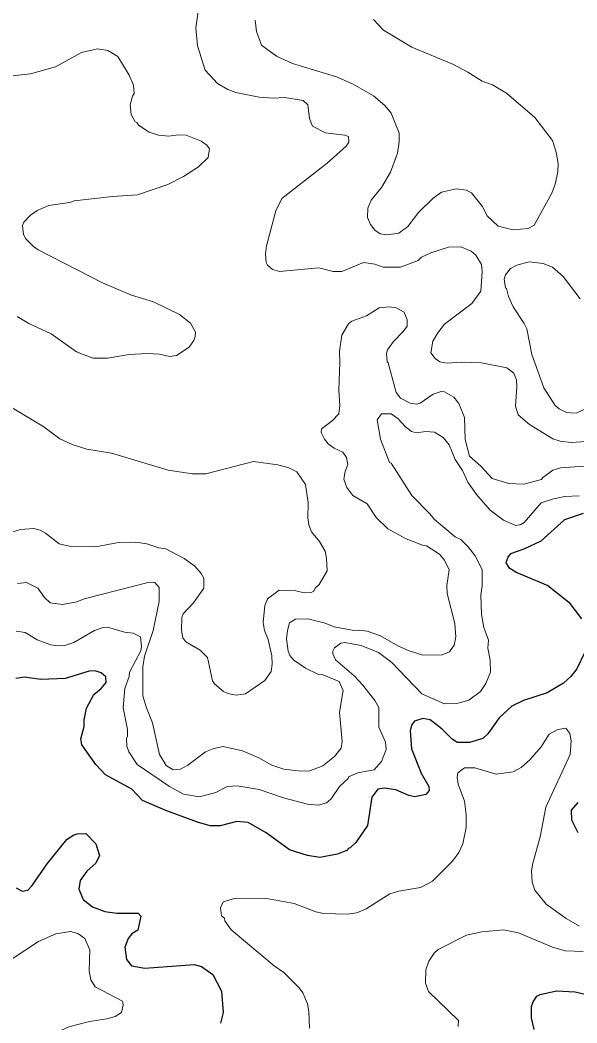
# Model space of a CAD drawing. Extents: x 447.8 to 473.9, y 7733.1 to 7760.8.
# Drawn here: x 464.617 to 466.08, y 7747.84 to 7750.473 of the extents above; entities that cross this region are included whole.
import ezdxf

# ---------------------------------------------------------------- set-up
doc = ezdxf.new("R2010")
doc.units = 0
doc.header["$LTSCALE"] = 0.032
doc.layers.add('1', color=7, linetype='Continuous', lineweight=25)
doc.layers.add('2', color=7, linetype='Continuous', lineweight=13)

msp = doc.modelspace()

# ---------------------------------------------------------------- linework, layer by layer
at = {"layer": '1'}
for points in [[(466.0961, 7749.1775), (466.0471, 7749.1608), (465.9852, 7749.1051), (465.9405, 7749.0839), (465.9056, 7749.0719), (465.8992, 7749.0648), (465.8928, 7749.0481), (465.9006, 7749.0354), (465.9222, 7749.0225), (466.0032, 7748.9883), (466.0589, 7748.9444), (466.0917, 7748.901)], [(466.0999, 7748.812), (466.0799, 7748.7697), (466.0641, 7748.7498), (466.0448, 7748.7321), (466.0019, 7748.7065), (465.9397, 7748.6864), (465.9093, 7748.6718), (465.8757, 7748.6414), (465.846, 7748.5989), (465.8331, 7748.587), (465.7976, 7748.5759), (465.7657, 7748.5767), (465.7514, 7748.5858), (465.7255, 7748.6117), (465.6947, 7748.6357), (465.6755, 7748.6392), (465.6531, 7748.6319), (465.6452, 7748.6217), (465.6418, 7748.6068), (465.6449, 7748.5598), (465.6709, 7748.4962), (465.6911, 7748.4604), (465.6914, 7748.4502), (465.6828, 7748.4402), (465.6539, 7748.4334), (465.6379, 7748.4375)], [(465.5295, 7748.3583), (465.4991, 7748.3134), (465.4842, 7748.2996), (465.4793, 7748.2984), (465.4772, 7748.294), (465.4513, 7748.2829), (465.4042, 7748.2745), (465.3722, 7748.2794), (465.3248, 7748.2944), (465.2636, 7748.3391), (465.2167, 7748.3666), (465.1866, 7748.369), (465.1429, 7748.3578), (465.1164, 7748.3578), (465.0832, 7748.3669), (464.9998, 7748.3974), (464.9389, 7748.4238), (464.9108, 7748.454), (464.8416, 7748.4912), (464.8159, 7748.5183), (464.7794, 7748.5703), (464.777, 7748.586), (464.7857, 7748.6184), (464.7859, 7748.6358), (464.7915, 7748.6667), (464.8109, 7748.7026), (464.8304, 7748.7183), (464.8433, 7748.734), (464.8424, 7748.7484), (464.8303, 7748.7595), (464.8146, 7748.7642), (464.7985, 7748.7634), (464.7358, 7748.7446), (464.6716, 7748.7419), (464.6284, 7748.7474), (464.6056, 7748.7441)], [(465.6379, 7748.4375), (465.6046, 7748.4524), (465.5737, 7748.4564), (465.5571, 7748.4541), (465.5408, 7748.4329), (465.5295, 7748.3583)], [(466.0835, 7748.3388), (466.0668, 7748.3728), (466.0659, 7748.3984), (466.0828, 7748.4186)], [(464.6071, 7748.195), (464.6222, 7748.1864), (464.6378, 7748.1886), (464.6491, 7748.2005), (464.6885, 7748.2573), (464.7398, 7748.3215), (464.7562, 7748.333), (464.767, 7748.3367), (464.7897, 7748.3377), (464.8162, 7748.3105), (464.8257, 7748.2799), (464.8159, 7748.2592), (464.7924, 7748.2388), (464.7746, 7748.2143), (464.7714, 7748.1912), (464.7828, 7748.1644), (464.807, 7748.1445), (464.8395, 7748.1329)], [(464.8395, 7748.1329), (464.8715, 7748.1279), (464.9273, 7748.1286), (464.9347, 7748.1204), (464.9267, 7748.0839), (464.9105, 7748.0737)], [(464.9105, 7748.0737), (464.9008, 7748.0618), (464.8926, 7748.0388), (464.8964, 7748.007), (464.91, 7747.9897), (464.9449, 7747.9837), (465.0745, 7747.9932), (465.0935, 7747.9883), (465.1237, 7747.9676), (465.1464, 7747.923), (465.1504, 7747.8673), (465.1432, 7747.8393)], [(465.9674, 7747.8229), (465.9602, 7747.8538), (465.9609, 7747.883), (465.9652, 7747.8957), (465.9749, 7747.9106), (465.9837, 7747.9149), (466.0263, 7747.9242), (466.0751, 7747.9218), (466.1497, 7747.9043), (466.2026, 7747.897), (466.235, 7747.8873), (466.2517, 7747.8781), (466.2794, 7747.8558), (466.334, 7747.7923)]]:
    msp.add_lwpolyline(points, dxfattribs=at)
at = {"layer": '2'}
for points in [[(465.1359, 7750.3069), (465.1036, 7750.3411), (465.0828, 7750.4057), (465.0792, 7750.4528), (465.0888, 7750.52)], [(465.5453, 7750.4743), (465.5715, 7750.4467), (465.6458, 7750.4022), (465.7559, 7750.3561), (465.7935, 7750.3365), (465.8308, 7750.3123), (465.8579, 7750.3027), (465.8949, 7750.2812), (465.9695, 7750.2169), (466.0157, 7750.1564), (466.0251, 7750.1266), (466.0306, 7750.0965), (466.0297, 7750.0749), (466.0227, 7750.0423), (466.0142, 7750.0189), (465.9672, 7749.9346), (465.9518, 7749.926), (465.9113, 7749.9221), (465.8728, 7749.9322), (465.8444, 7749.9589), (465.8312, 7749.984), (465.8032, 7750.0192), (465.7891, 7750.0268), (465.7637, 7750.0299), (465.7245, 7750.0215), (465.7025, 7750.0054), (465.6634, 7749.9677), (465.6356, 7749.9309), (465.6118, 7749.9136), (465.5802, 7749.909), (465.5629, 7749.9122), (465.5494, 7749.9211), (465.5375, 7749.9364), (465.5298, 7749.9551), (465.5309, 7749.9796), (465.5393, 7750.0003), (465.5667, 7750.0334), (465.5906, 7750.0741), (465.6082, 7750.124), (465.613, 7750.1529), (465.6129, 7750.176), (465.5917, 7750.2289), (465.5756, 7750.2486), (465.5451, 7750.2742), (465.49, 7750.3059), (465.4485, 7750.3239), (465.3324, 7750.3594), (465.2903, 7750.3783), (465.2517, 7750.4073), (465.2386, 7750.4431), (465.2347, 7750.4732)], [(464.5556, 7750.3226), (464.6443, 7750.3321), (464.71, 7750.3502), (464.7781, 7750.3878), (464.8203, 7750.3971), (464.8477, 7750.3931), (464.8736, 7750.377), (464.9041, 7750.328), (464.9154, 7750.3024), (464.9172, 7750.2801), (464.9125, 7750.2733), (464.9061, 7750.2504), (464.9093, 7750.2247), (464.9196, 7750.2059), (464.9239, 7750.2042), (464.9279, 7750.1973), (464.956, 7750.1789), (464.9806, 7750.1704), (465.0077, 7750.1679), (465.0328, 7750.172), (465.0535, 7750.171), (465.0926, 7750.1554), (465.1078, 7750.1447), (465.1143, 7750.1353), (465.1111, 7750.1118)], [(465.3123, 7750.2696), (465.2816, 7750.2681), (465.2453, 7750.2703), (465.1838, 7750.2828), (465.1626, 7750.2908), (465.1359, 7750.3069)], [(466.1042, 7749.3664), (466.0644, 7749.3639), (466.0356, 7749.3672), (466.0164, 7749.3737), (465.9554, 7749.4116), (465.9258, 7749.4369), (465.9185, 7749.4594), (465.9224, 7749.5098), (465.9208, 7749.5289), (465.9144, 7749.5463), (465.8954, 7749.5599), (465.8291, 7749.5731), (465.777, 7749.5747), (465.7389, 7749.5723), (465.7201, 7749.5761), (465.7075, 7749.5843), (465.6965, 7749.5996), (465.7018, 7749.6297), (465.7143, 7749.6523), (465.7318, 7749.6749), (465.8037, 7749.7293), (465.8277, 7749.7616), (465.831, 7749.8127), (465.8294, 7749.8316), (465.8146, 7749.8562), (465.8022, 7749.8664), (465.7749, 7749.8776), (465.7427, 7749.8768), (465.696, 7749.8623), (465.6712, 7749.8505), (465.6632, 7749.8416), (465.6165, 7749.824), (465.5713, 7749.824), (465.5489, 7749.8321), (465.5193, 7749.8367), (465.4623, 7749.8128), (465.4398, 7749.8132), (465.4021, 7749.8224), (465.2984, 7749.8128), (465.2801, 7749.8181), (465.2668, 7749.8299), (465.2635, 7749.8367), (465.262, 7749.8597), (465.2645, 7749.8806), (465.2889, 7749.9724), (465.3046, 7750.0043), (465.4241, 7750.0975), (465.4738, 7750.1417), (465.4807, 7750.1528), (465.4797, 7750.1669), (465.4703, 7750.171), (465.419, 7750.1771), (465.3854, 7750.1945), (465.3774, 7750.2148), (465.3726, 7750.2509), (465.361, 7750.2622), (465.3123, 7750.2696)], [(465.1111, 7750.1118), (465.0861, 7750.0874), (465.0468, 7750.0627), (465.0054, 7750.0411), (464.9257, 7750.0145), (464.8599, 7750.01)], [(464.8599, 7750.01), (464.7592, 7749.998), (464.7472, 7749.9939), (464.6923, 7749.9862), (464.6623, 7749.973), (464.6449, 7749.9612), (464.6273, 7749.9427), (464.6239, 7749.9334), (464.6262, 7749.9109), (464.6316, 7749.8999), (464.6525, 7749.8786), (464.665, 7749.8698), (464.8333, 7749.7833), (464.9102, 7749.7505), (464.9675, 7749.7329), (465.0358, 7749.6997), (465.0647, 7749.6769), (465.0775, 7749.6536), (465.0774, 7749.6426), (465.0735, 7749.6315), (465.0612, 7749.6145), (465.0281, 7749.5925), (465.0104, 7749.5894), (464.9836, 7749.5962), (464.9519, 7749.598), (464.9041, 7749.5947), (464.8471, 7749.5857), (464.808, 7749.5852), (464.7651, 7749.6019), (464.6985, 7749.6496), (464.6404, 7749.6761), (464.6099, 7749.6951)], [(466.0881, 7749.7408), (466.044, 7749.8002), (466.0153, 7749.8239), (465.9914, 7749.8337), (465.9544, 7749.8383), (465.9219, 7749.8291), (465.905, 7749.8208), (465.8925, 7749.8039), (465.8888, 7749.7926), (465.892, 7749.7698), (465.895, 7749.7685), (465.9005, 7749.7471), (465.9126, 7749.72), (465.9416, 7749.6764), (465.9479, 7749.6623), (465.9617, 7749.5947), (465.9932, 7749.5075), (466.0224, 7749.4611), (466.0335, 7749.4519), (466.0523, 7749.4425), (466.0779, 7749.4409), (466.114, 7749.4575)], [(464.7284, 7748.9383), (464.7658, 7748.9456), (464.7854, 7748.9534), (464.957, 7748.9974), (464.971, 7748.9961), (464.9829, 7748.9836), (464.9829, 7748.9467), (464.967, 7748.8703), (464.9437, 7748.803), (464.9397, 7748.7749), (464.9397, 7748.6989), (464.949, 7748.6671), (464.9654, 7748.6277), (464.9834, 7748.5446), (465.0013, 7748.5162), (465.0194, 7748.5046), (465.0381, 7748.506), (465.0575, 7748.5165), (465.1042, 7748.5516), (465.1263, 7748.5608), (465.151, 7748.5655), (465.2016, 7748.5548), (465.2439, 7748.536), (465.2782, 7748.5164), (465.3098, 7748.5066), (465.3557, 7748.5014), (465.3786, 7748.5021), (465.4123, 7748.5148), (465.4428, 7748.5396), (465.4606, 7748.561), (465.463, 7748.579), (465.4559, 7748.6563), (465.4655, 7748.7129), (465.455, 7748.7361), (465.411, 7748.7546), (465.3995, 7748.7561), (465.3667, 7748.7711), (465.3362, 7748.7927), (465.3256, 7748.8048), (465.3213, 7748.8159), (465.3173, 7748.8489), (465.3193, 7748.8702), (465.3251, 7748.8907), (465.3406, 7748.9005), (465.3734, 7748.9014), (465.4187, 7748.8894), (465.4419, 7748.8796), (465.4938, 7748.8705), (465.509, 7748.8716), (465.5285, 7748.8687), (465.5636, 7748.8563), (465.6092, 7748.8302), (465.6392, 7748.8166), (465.6755, 7748.806), (465.7257, 7748.8066), (465.7448, 7748.8143), (465.7572, 7748.8316), (465.762, 7748.854), (465.7594, 7748.8889), (465.7387, 7748.9674), (465.7381, 7748.9887), (465.7444, 7749.0292), (465.732, 7749.0554), (465.7188, 7749.0704), (465.6847, 7749.0927), (465.6744, 7749.0941), (465.6317, 7749.1108), (465.5836, 7749.1375), (465.5526, 7749.1669), (465.5292, 7749.2031), (465.4909, 7749.2249), (465.4756, 7749.2459), (465.4672, 7749.2679), (465.4707, 7749.288), (465.4783, 7749.3065), (465.4749, 7749.3245), (465.4649, 7749.3388), (465.4423, 7749.3491), (465.4268, 7749.3602), (465.4166, 7749.3729), (465.4081, 7749.3901), (465.4088, 7749.3999), (465.4372, 7749.4205), (465.4541, 7749.4396), (465.4573, 7749.461), (465.4543, 7749.501), (465.4574, 7749.5738), (465.4559, 7749.6035), (465.4624, 7749.6457), (465.4797, 7749.6753), (465.489, 7749.6829), (465.5267, 7749.6967), (465.5608, 7749.7174), (465.5865, 7749.7198), (465.6049, 7749.7172)], [(465.6049, 7749.7172), (465.6259, 7749.7058), (465.6338, 7749.6861), (465.6336, 7749.6698), (465.6244, 7749.6559), (465.5981, 7749.6294)], [(465.5981, 7749.6294), (465.5826, 7749.6075), (465.5794, 7749.5979), (465.5815, 7749.5756), (465.5841, 7749.5734), (465.605, 7749.4954), (465.6161, 7749.4804), (465.6417, 7749.4672), (465.6587, 7749.4649), (465.668, 7749.4671), (465.7025, 7749.4912), (465.7231, 7749.4976), (465.7318, 7749.4972), (465.7565, 7749.4832), (465.7701, 7749.4665), (465.7845, 7749.4295), (465.7862, 7749.3719), (465.7975, 7749.3279), (465.8277, 7749.3014), (465.857, 7749.2692), (465.901, 7749.2563), (465.9404, 7749.2549), (465.987, 7749.2665), (465.9897, 7749.2713), (466.017, 7749.2909), (466.0369, 7749.2975), (466.1248, 7749.3036)], [(464.5954, 7749.1282), (464.618, 7749.1355), (464.653, 7749.1378), (464.6695, 7749.1337), (464.6841, 7749.1261), (464.7195, 7749.0978), (464.7502, 7749.0906), (464.8149, 7749.0898), (464.8759, 7749.101), (464.9208, 7749.1025), (464.9505, 7749.0978), (464.982, 7749.0875), (465, 7749.0846), (465.048, 7749.0594), (465.0762, 7749.039), (465.0931, 7749.0197), (465.0999, 7749.0076), (465.1, 7748.9815), (465.0723, 7748.9433), (465.0456, 7748.9141), (465.0423, 7748.9043), (465.0408, 7748.8712), (465.0445, 7748.8515), (465.0529, 7748.8404), (465.0906, 7748.8185), (465.1093, 7748.7998), (465.1226, 7748.7385), (465.1278, 7748.73), (465.1519, 7748.7102), (465.1632, 7748.7047), (465.1846, 7748.7002), (465.2091, 7748.704), (465.2598, 7748.739), (465.2763, 7748.7629), (465.2795, 7748.7816), (465.2786, 7748.8034), (465.2687, 7748.8465), (465.2588, 7748.87), (465.2555, 7748.8914), (465.2601, 7748.9363), (465.2669, 7748.9533), (465.2974, 7748.9765), (465.3413, 7748.9743), (465.3638, 7748.9695), (465.382, 7748.9703), (465.3888, 7748.9738), (465.3926, 7748.9815), (465.4031, 7748.9914), (465.4238, 7749.027), (465.4222, 7749.0592), (465.4183, 7749.0787), (465.4035, 7749.1044), (465.3824, 7749.129), (465.3759, 7749.1478), (465.3733, 7749.1664), (465.3742, 7749.2064), (465.3673, 7749.2538), (465.3437, 7749.2867), (465.3231, 7749.2972), (465.2946, 7749.3052), (465.2303, 7749.3142), (465.1052, 7749.2813), (465.0704, 7749.2821), (465.0065, 7749.2911), (464.8576, 7749.3358), (464.7923, 7749.3466), (464.7543, 7749.3585), (464.7217, 7749.3736), (464.6794, 7749.4053), (464.5917, 7749.4577)], [(466.0856, 7749.2235), (466.0481, 7749.222), (466.0183, 7749.2163), (465.9859, 7749.2059), (465.9415, 7749.1543), (465.9326, 7749.1486), (465.919, 7749.1462), (465.8869, 7749.1596), (465.8521, 7749.1867), (465.8164, 7749.227), (465.7935, 7749.2597), (465.7789, 7749.2901), (465.7597, 7749.3189), (465.7444, 7749.3574), (465.7282, 7749.3768), (465.7057, 7749.3911), (465.6829, 7749.3927), (465.6577, 7749.3895), (465.645, 7749.3931), (465.6296, 7749.405), (465.6091, 7749.4268), (465.5917, 7749.4391), (465.5666, 7749.4391), (465.5554, 7749.4232), (465.5637, 7749.3724), (465.5874, 7749.3112), (465.5918, 7749.3094), (465.6464, 7749.2246), (465.6939, 7749.177), (465.7055, 7749.1615), (465.7598, 7749.1166), (465.7749, 7749.1089), (465.7943, 7749.0903), (465.8129, 7749.0666), (465.831, 7749.0309), (465.831, 7748.9871), (465.8278, 7748.9638)], [(464.61, 7748.9936), (464.6337, 7748.9966), (464.6637, 7748.9816), (464.6815, 7748.9571), (464.6965, 7748.9433), (464.7284, 7748.9383)], [(465.8278, 7748.9638), (465.8295, 7748.9126), (465.8355, 7748.8779), (465.8479, 7748.8454), (465.8455, 7748.8241), (465.8519, 7748.7924)], [(465.8519, 7748.7924), (465.8525, 7748.7608), (465.8409, 7748.7313), (465.8264, 7748.71), (465.7959, 7748.6872), (465.7642, 7748.6791), (465.7317, 7748.6777), (465.6728, 7748.704), (465.594, 7748.7865), (465.5584, 7748.8123), (465.5135, 7748.8314), (465.4704, 7748.8388), (465.4599, 7748.8369), (465.4431, 7748.8251), (465.4383, 7748.816), (465.4383, 7748.8095), (465.4461, 7748.7934), (465.4946, 7748.7512), (465.5179, 7748.727), (465.5492, 7748.6864), (465.5593, 7748.668), (465.5598, 7748.6163), (465.5767, 7748.5774), (465.5792, 7748.5576), (465.5661, 7748.526), (465.547, 7748.5046), (465.5046, 7748.4967), (465.4796, 7748.4864), (465.4786, 7748.4817), (465.456, 7748.4607), (465.4339, 7748.4282), (465.422, 7748.4183), (465.4004, 7748.4116), (465.3725, 7748.4144), (465.309, 7748.4307), (465.2455, 7748.4525), (465.1872, 7748.4628), (465.1612, 7748.4605), (465.1314, 7748.4449), (465.0875, 7748.4333), (465.0461, 7748.4406), (465.0097, 7748.4606), (464.9248, 7748.5188), (464.9031, 7748.552), (464.8976, 7748.5665), (464.8963, 7748.5868), (464.8995, 7748.5926), (464.8995, 7748.61), (464.8876, 7748.6677), (464.8924, 7748.718), (464.9034, 7748.7495), (464.9045, 7748.7613), (464.934, 7748.8171), (464.9364, 7748.8284), (464.9331, 7748.854), (464.9143, 7748.8635), (464.8912, 7748.8661), (464.847, 7748.8787), (464.8354, 7748.878), (464.8124, 7748.8705), (464.7582, 7748.8387), (464.7349, 7748.8314), (464.7162, 7748.83), (464.6976, 7748.8324), (464.6621, 7748.8462), (464.6304, 7748.8651), (464.6069, 7748.8685)], [(466.0293, 7748.6107), (466.0072, 7748.598), (465.9862, 7748.5652), (465.956, 7748.531), (465.9334, 7748.5108), (465.9121, 7748.4995), (465.8679, 7748.4934), (465.8114, 7748.5094), (465.7846, 7748.5101), (465.767, 7748.4969), (465.7653, 7748.4842), (465.7683, 7748.4671), (465.7842, 7748.4223), (465.7893, 7748.3875), (465.7893, 7748.3535), (465.7801, 7748.3101), (465.7697, 7748.2871), (465.753, 7748.2646), (465.7007, 7748.2125), (465.6693, 7748.1952), (465.6118, 7748.1856), (465.5886, 7748.179), (465.5266, 7748.1399), (465.502, 7748.1294), (465.4772, 7748.1258), (465.4139, 7748.1271), (465.3943, 7748.1313), (465.3369, 7748.1535), (465.26, 7748.1679), (465.1801, 7748.167), (465.1502, 7748.1578), (465.1433, 7748.1422), (465.1465, 7748.1209), (465.1539, 7748.1155), (465.1547, 7748.1085), (465.1719, 7748.0848), (465.2842, 7747.9896), (465.3103, 7747.9721), (465.3502, 7747.932), (465.36, 7747.9188), (465.3722, 7747.89), (465.3757, 7747.87), (465.3773, 7747.8265)], [(465.9985, 7748.4064), (466.0619, 7748.5449), (466.0651, 7748.5807), (466.0611, 7748.5996), (466.0509, 7748.6143), (466.0293, 7748.6107)], [(466.087, 7748.0939), (466.052, 7748.1143), (465.9991, 7748.1522), (465.9689, 7748.1882), (465.9623, 7748.2098), (465.9609, 7748.2391), (465.9638, 7748.2597), (465.9835, 7748.3289), (465.9985, 7748.4064)], [(464.5935, 7748.007), (464.6653, 7748.0535), (464.7107, 7748.0742), (464.7492, 7748.0797), (464.7691, 7748.0744), (464.7876, 7748.0615), (464.8001, 7748.0316), (464.7986, 7747.9764), (464.8031, 7747.9536), (464.8146, 7747.9347), (464.8866, 7747.8975), (464.8883, 7747.8874), (464.8835, 7747.867), (464.867, 7747.8566), (464.8454, 7747.8505), (464.7999, 7747.844), (464.7452, 7747.83), (464.6873, 7747.8038), (464.6395, 7747.7991), (464.6111, 7747.7887)], [(465.7676, 7747.8305), (465.7684, 7747.8464), (465.6903, 7747.9223), (465.6821, 7747.9447), (465.6831, 7747.9798), (465.6913, 7748.0022), (465.7051, 7748.0228), (465.7155, 7748.0331), (465.7896, 7748.0702), (465.8303, 7748.0796), (465.8868, 7748.0845), (465.9262, 7748.0769), (466.016, 7748.0392), (466.0503, 7748.0293), (466.0959, 7748.0277)]]:
    msp.add_lwpolyline(points, dxfattribs=at)

doc.saveas('drawing.dxf')
